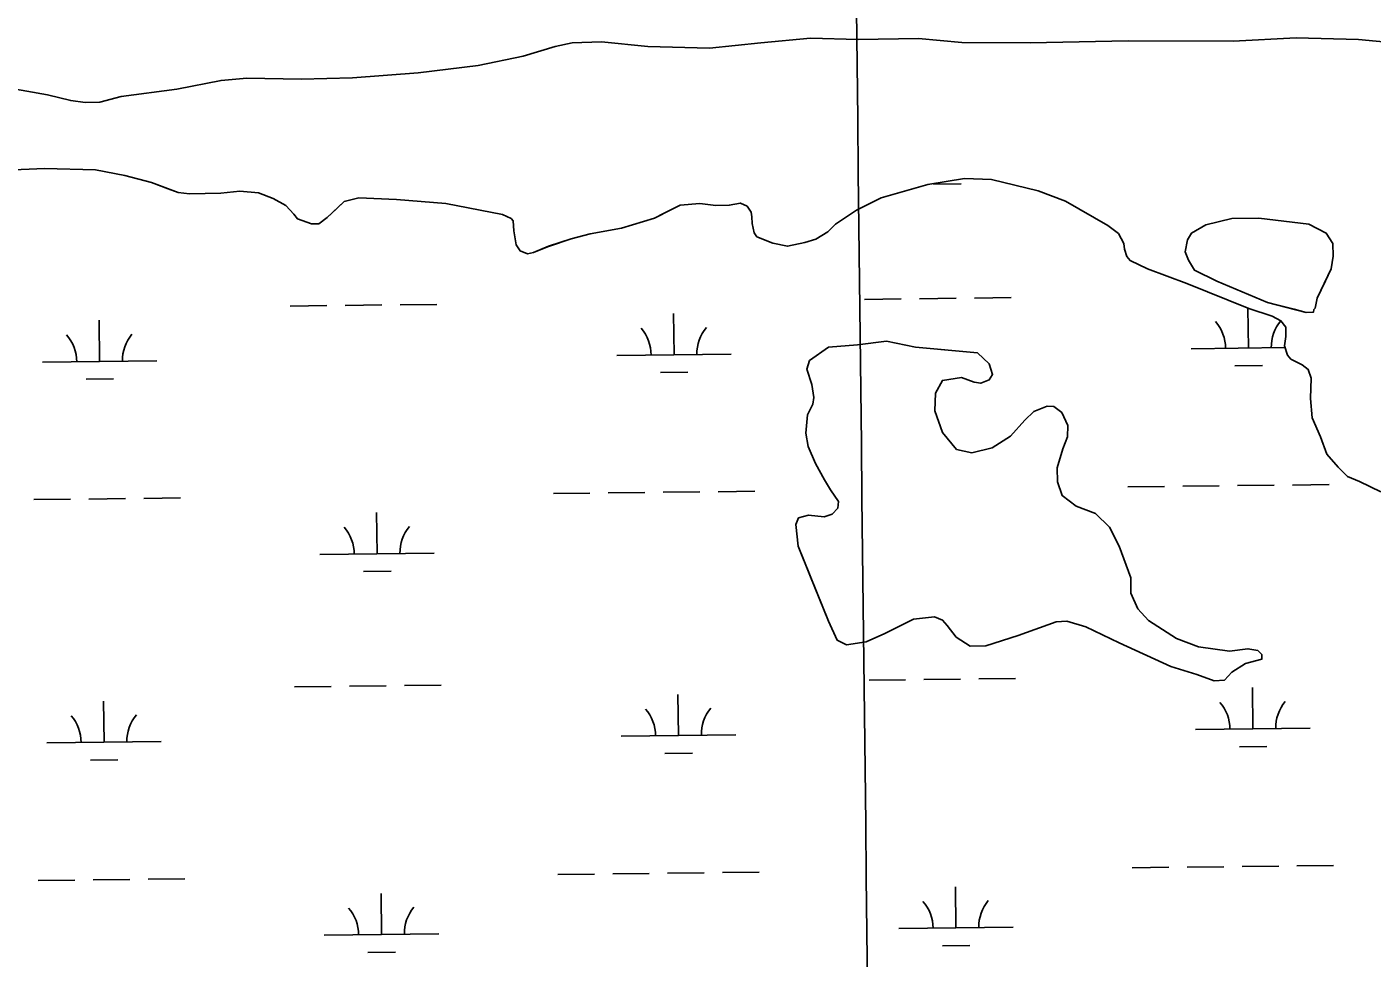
# Model space of a CAD drawing. Extents: x 3684037 to 3722149, y 433263 to 459021.
# Drawn here: x 3692717 to 3693892, y 447805 to 448618 of the extents above; entities that cross this region are included whole.
import ezdxf

# ---------------------------------------------------------------- set-up
doc = ezdxf.new("R2010")
doc.units = 0
for name, color, linetype in [('V-GRID-MAJR', 7, 'Continuous'), ('V-TOPO-SHOR', 7, 'Continuous'), ('V-WETL-SWMP', 7, 'Continuous')]:
    doc.layers.add(name, color=color, linetype=linetype)

msp = doc.modelspace()

# ---------------------------------------------------------------- linework, layer by layer
at = {"layer": 'V-GRID-MAJR'}
msp.add_spline([(3693553.617, 438739.047), (3693484.88, 444797.567), (3693416.122, 450858.018), (3693347.364, 456918.47500000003), (3693347.342, 456920.398)], degree=3, dxfattribs=at)
at = {"layer": 'V-TOPO-SHOR'}
for points in [[(3692698.4390000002, 448565.206), (3692734.48, 448558.767), (3692754.843, 448553.844), (3692767.6210000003, 448552.287), (3692780.373, 448552.471), (3692798.8570000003, 448557.376), (3692847.466, 448563.87700000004), (3692886.202, 448571.393), (3692908.7830000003, 448573.457), (3692956.342, 448572.403), (3693000.968, 448573.62700000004), (3693058.305, 448577.93200000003), (3693110.972, 448584.49), (3693150.279, 448592.594), (3693177.986, 448601.11100000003), (3693193.017, 448604.226), (3693218.514, 448605.175), (3693259.157, 448601.12200000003), (3693313.099, 448599.582), (3693357.676, 448604.284), (3693401.102, 448608.38800000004), (3693442.862, 448607.251), (3693495.613, 448608.011), (3693533.349, 448604.49700000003), (3693593.071, 448604.2), (3693678.8540000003, 448606.016), (3693770.467, 448605.599), (3693825.503, 448608.712), (3693880.024, 448607.18), (3693910.798, 448604.145)], [(3693899.6380000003, 448212.045), (3693880.954, 448221.052), (3693870.454, 448225.539), (3693862.221, 448233.538), (3693852.2, 448244.989), (3693846.767, 448259.984), (3693839.568, 448276.696), (3693838.165, 448293.49), (3693838.487, 448311.467), (3693836.058, 448318.969), (3693830.782, 448322.95), (3693820.8540000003, 448328.025), (3693817.9050000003, 448331.46400000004), (3693815.469, 448339.545), (3693816.512, 448347.678), (3693816.395, 448355.792), (3693812.254, 448361.53), (3693804.6580000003, 448365.479), (3693784.27, 448372.143), (3693730.035, 448393.973), (3693695.643, 448406.81200000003), (3693680.461, 448414.129), (3693677.514, 448417.566), (3693675.683, 448423.916), (3693675.028, 448429.125), (3693670.264, 448437.755), (3693660.8910000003, 448444.577), (3693624.0530000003, 448466.077), (3693600.153, 448475.00800000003), (3693559.426, 448484.857), (3693535.643, 448485.674), (3693503.827, 448480.576), (3693462.83, 448468.968), (3693441.5330000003, 448458.227), (3693423.159, 448445.78500000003), (3693416.296, 448439.309), (3693405.953, 448432.782), (3693396.1410000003, 448429.74100000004), (3693381.111, 448426.626), (3693368.315, 448429.34), (3693354.321, 448434.93700000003), (3693351.952, 448438.379), (3693350.096, 448446.471), (3693350.012, 448452.267), (3693349.373, 448456.318), (3693345.8200000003, 448461.485), (3693339.981, 448464.299), (3693330.153, 448462.417), (3693318.559, 448462.251), (3693304.622, 448463.789), (3693287.2490000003, 448462.378), (3693279.764, 448458.792), (3693272.858, 448455.21400000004), (3693264.801, 448451.038), (3693235.935, 448442.504), (3693208.758, 448437.474), (3693192.005, 448433.173), (3693172.387, 448426.51300000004), (3693159.131, 448421.105), (3693153.931, 448419.87), (3693147.512, 448422.675), (3693143.961, 448427.842), (3693142.044, 448439.99100000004), (3693141.34, 448448.679), (3693139.566, 448450.971), (3693131.9820000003, 448454.342), (3693082.56, 448464.063), (3693039.605, 448467.50200000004), (3693006.538, 448468.766), (3692993.828, 448465.683), (3692986.963, 448459.206), (3692978.958, 448451.554), (3692971.497, 448446.227), (3692965.1210000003, 448446.135), (3692952.881, 448450.598), (3692949.923, 448454.614), (3692942.86, 448462.048), (3692931.753, 448468.268), (3692918.9250000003, 448473.3), (3692902.67, 448474.805), (3692885.884, 448472.82300000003), (3692858.64, 448472.429), (3692848.768, 448473.447), (3692840.023, 448476.8), (3692825.448, 448482.389), (3692802.17, 448488.428), (3692776.589, 448493.278), (3692731.93, 448494.374), (3692664.133, 448491.656)], [(3693842.247, 448372.39900000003), (3693843.861, 448381.119), (3693851.1780000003, 448396.30100000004), (3693856.245, 448406.81200000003), (3693857.826, 448417.85000000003), (3693857.666, 448428.864), (3693851.738, 448438.056), (3693836.5470000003, 448445.955), (3693792.987, 448451.124), (3693769.219, 448450.78), (3693746.687, 448445.23600000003), (3693734.035, 448438.097), (3693730.639, 448432.25), (3693728.47, 448421.782), (3693731.4790000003, 448414.289), (3693736.8200000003, 448405.669), (3693756.094, 448396.088), (3693800.427, 448377.59500000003), (3693823.704, 448371.55100000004), (3693834.182, 448368.805), (3693840.557, 448368.897), (3693841.1040000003, 448371.223), (3693842.247, 448372.39900000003)], [(3693399.048, 448251.68), (3693397.151, 448263.18700000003), (3693398.648, 448279.358), (3693403.127, 448288.652), (3693404.198, 448294.436), (3693402.302, 448305.943), (3693398.075, 448319.14900000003), (3693400.272, 448326.677), (3693416.828, 448338.451), (3693442.176, 448340.549), (3693467.508, 448343.799), (3693492.965, 448338.396), (3693531.082, 448334.908), (3693547.253, 448333.411), (3693557.198, 448323.751), (3693560.215, 448314.566), (3693557.399, 448309.91000000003), (3693549.9420000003, 448306.918), (3693544.159, 448307.989), (3693533.144, 448311.868), (3693516.455, 448309.321), (3693510.27, 448298.272), (3693509.918, 448282.695), (3693516.535, 448263.757), (3693528.86, 448248.93700000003), (3693542.166, 448246.246), (3693559.984, 448250.541), (3693575.989, 448260.576), (3693588.475, 448274.599), (3693596.4420000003, 448282.211), (3693607.909, 448286.99100000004), (3693613.682, 448286.498), (3693620.676, 448281.408), (3693626.034, 448269.95), (3693625.597, 448260.13800000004), (3693621.71, 448249.699), (3693616.762, 448232.902), (3693616.936, 448220.792), (3693621.149, 448208.74100000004), (3693633.392, 448199.689), (3693650.214, 448193.011), (3693662.498, 448181.075), (3693670.813, 448164.47000000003), (3693681.0160000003, 448136.93), (3693681.207, 448123.667), (3693687.173, 448109.911), (3693696.548, 448099.66500000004), (3693721.001, 448083.867), (3693740.14, 448076.645), (3693767.301, 448073), (3693783.4220000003, 448074.962), (3693792.098, 448073.356), (3693795.608, 448069.946), (3693795.665, 448065.91000000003), (3693781.299, 448062.244), (3693769.2970000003, 448054.572), (3693763.0530000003, 448047.56), (3693753.835, 448046.851), (3693738.7600000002, 448052.401), (3693716.162, 448059.57300000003), (3693670.875, 448080.26), (3693641.8340000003, 448094.26), (3693625.036, 448099.208), (3693615.816, 448098.499), (3693582.538, 448086.484), (3693554.407, 448077.428), (3693540.566, 448077.227), (3693528.34, 448085.126), (3693520.6950000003, 448095.397), (3693516.59, 448099.952), (3693509.629, 448102.737), (3693491.201, 448100.74), (3693466.003, 448088.264), (3693449.957, 448081.112), (3693432.69, 448078.554), (3693424.56, 448082.476), (3693416.8200000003, 448099.08900000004), (3693400.67, 448139.23), (3693390.4990000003, 448164.46400000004), (3693388.4960000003, 448183.469), (3693390.718, 448189.267), (3693399.336, 448191.7), (3693413.199, 448190.17), (3693420.0870000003, 448192.574), (3693425.203, 448197.84), (3693425.696, 448203.615), (3693418.626, 448213.89400000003), (3693413.312, 448222.469), (3693405.6070000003, 448236.778), (3693399.048, 448251.68)]]:
    msp.add_lwpolyline(points, dxfattribs=at)
at = {"layer": 'V-WETL-SWMP'}
for p, q in [((3693508.7089517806, 448480.90261454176), (3693532.707327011, 448481.18186945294)), ((3692946.5946617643, 448374.3538527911), (3692978.592495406, 448374.72619267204)), ((3692994.5914122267, 448374.91236261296), (3693026.589245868, 448375.2847024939)), ((3693042.588162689, 448375.4708724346), (3693074.5859963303, 448375.8432123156)), ((3693448.4686832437, 448380.19386419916), (3693480.466516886, 448380.5662040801)), ((3693496.465433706, 448380.75237402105), (3693528.4632673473, 448381.124713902)), ((3693544.462184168, 448381.3108838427), (3693576.46001781, 448381.68322372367)), ((3692780.0822138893, 448325.9831025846), (3692779.663331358, 448361.98066544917)), ((3693281.9562353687, 448331.8231139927), (3693281.5373528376, 448367.82067685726)), ((3693783.8302568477, 448337.6631254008), (3693783.425084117, 448372.48250735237)), ((3693733.833641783, 448337.0813443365), (3693815.9242459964, 448338.03658418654)), ((3692730.0855988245, 448325.40132152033), (3692830.0788289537, 448326.56488364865)), ((3693231.9596203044, 448331.2413329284), (3693331.9528504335, 448332.40489505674)), ((3693270.1365970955, 448316.2535311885), (3693294.1349723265, 448316.5327860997)), ((3693772.010618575, 448322.0935425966), (3693796.008993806, 448322.3727975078)), ((3692768.262575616, 448310.4135197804), (3692792.260950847, 448310.6927746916)), ((3693176.5165698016, 448210.51704626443), (3693208.5144034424, 448210.8893861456)), ((3693224.5133202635, 448211.0755560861), (3693256.511153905, 448211.4478959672)), ((3693272.5100707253, 448211.634065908), (3693304.5079043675, 448212.0064057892)), ((3693320.506821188, 448212.1925757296), (3693352.5046548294, 448212.5649156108)), ((3693678.3905912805, 448216.3570576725), (3693710.3884249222, 448216.7293975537)), ((3693726.3873417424, 448216.9155674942), (3693758.385175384, 448217.2879073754)), ((3693774.384092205, 448217.47407731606), (3693806.381925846, 448217.84641719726)), ((3693822.380842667, 448218.0325871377), (3693854.378676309, 448218.4049270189)), ((3692722.6392987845, 448205.235544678), (3692754.6371324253, 448205.60788455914)), ((3692770.6360492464, 448205.7940544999), (3692802.633882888, 448206.166394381)), ((3692818.6327997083, 448206.35256432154), (3692850.6306333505, 448206.7249042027)), ((3693022.525450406, 448157.9797074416), (3693022.1065678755, 448193.97727030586)), ((3692972.5288353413, 448157.3979263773), (3693072.522065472, 448158.56148850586)), ((3693010.7058121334, 448142.41012463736), (3693034.704187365, 448142.68937954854)), ((3693452.3395650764, 448047.54138570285), (3693484.337398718, 448047.9137255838)), ((3693500.3363155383, 448048.09989552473), (3693532.33414918, 448048.4722354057)), ((3693548.333066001, 448048.6584053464), (3693580.330899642, 448049.03074522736)), ((3692950.4655435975, 448041.70137429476), (3692982.4633772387, 448042.0737141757)), ((3692998.462294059, 448042.25988411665), (3693030.460127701, 448042.6322239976)), ((3693046.459044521, 448042.8183939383), (3693078.456878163, 448043.19073381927)), ((3693285.827117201, 447999.1706354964), (3693285.4082346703, 448035.16819836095)), ((3693787.7011386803, 448005.01064690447), (3693787.282256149, 448041.00820976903)), ((3692783.953095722, 447993.3306240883), (3692783.534213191, 448029.32818695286)), ((3693235.830502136, 447998.5888544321), (3693335.823732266, 447999.7524165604)), ((3693737.704523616, 448004.4288658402), (3693837.697753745, 448005.5924279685)), ((3692733.956480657, 447992.748843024), (3692833.949710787, 447993.91240515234)), ((3693775.881500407, 447989.44106410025), (3693799.879875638, 447989.7203190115)), ((3692772.1334574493, 447977.7610412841), (3692796.1318326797, 447978.04029619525)), ((3693274.007478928, 447983.60105269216), (3693298.0058541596, 447983.8803076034)), ((3693324.377703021, 447879.5400972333), (3693356.375536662, 447879.9124371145)), ((3693682.261473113, 447883.7045791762), (3693714.259306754, 447884.0769190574)), ((3693730.258223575, 447884.26308899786), (3693762.256057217, 447884.63542887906)), ((3693778.2549740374, 447884.82159881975), (3693810.252807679, 447885.19393870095)), ((3693826.2517244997, 447885.3801086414), (3693858.2495581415, 447885.7524485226)), ((3692726.5101806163, 447872.5830661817), (3692758.5080142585, 447872.9554060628)), ((3692774.506931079, 447873.1415760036), (3692806.5047647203, 447873.5139158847)), ((3692822.5036815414, 447873.7000858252), (3692854.5015151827, 447874.07242570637)), ((3693180.387451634, 447877.8645677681), (3693212.3852852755, 447878.23690764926)), ((3693228.384202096, 447878.4230775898), (3693260.3820357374, 447878.7954174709)), ((3693276.3809525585, 447878.98158741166), (3693308.3787861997, 447879.35392729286)), ((3693026.3963322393, 447825.3272289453), (3693025.977449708, 447861.32479180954)), ((3693528.270353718, 447831.16724035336), (3693527.8514711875, 447867.16480321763)), ((3692976.399717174, 447824.745447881), (3693076.392947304, 447825.90901000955)), ((3693478.2737386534, 447830.5854592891), (3693578.2669687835, 447831.74902141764)), ((3693014.576693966, 447809.75764614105), (3693038.575069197, 447810.0369010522)), ((3693516.4507154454, 447815.59765754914), (3693540.4490906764, 447815.8769124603))]:
    msp.add_line(p, q, dxfattribs=at)
for points in [[(3693910.7970000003, 448604.14400000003), (3693880.024, 448607.179), (3693825.502, 448608.711), (3693770.467, 448605.598), (3693678.8540000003, 448606.016), (3693593.072, 448604.199), (3693533.349, 448604.49700000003), (3693495.612, 448608.012), (3693442.862, 448607.251), (3693401.1010000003, 448608.38800000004), (3693357.676, 448604.283), (3693313.1, 448599.581), (3693259.157, 448601.12200000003), (3693218.514, 448605.174), (3693193.017, 448604.227), (3693177.987, 448601.11100000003), (3693150.2800000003, 448592.594), (3693110.971, 448584.49), (3693058.305, 448577.933), (3693000.968, 448573.62700000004), (3692956.342, 448572.403), (3692908.784, 448573.457), (3692886.202, 448571.392), (3692847.465, 448563.876)], [(3692847.465, 448563.876), (3692798.856, 448557.37700000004), (3692780.373, 448552.472), (3692767.6210000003, 448552.288), (3692754.843, 448553.843), (3692734.4790000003, 448558.767), (3692698.4390000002, 448565.205)], [(3692664.133, 448491.657), (3692731.929, 448494.374), (3692776.589, 448493.279), (3692802.17, 448488.429), (3692825.448, 448482.38800000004), (3692848.769, 448473.447), (3692858.64, 448472.43), (3692885.884, 448472.82300000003), (3692902.67, 448474.805), (3692918.9250000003, 448473.3), (3692931.753, 448468.267), (3692942.859, 448462.049), (3692949.924, 448454.614), (3692952.881, 448450.598), (3692965.1210000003, 448446.136), (3692971.497, 448446.228), (3692978.957, 448451.554), (3692993.828, 448465.683), (3693006.539, 448468.765), (3693039.605, 448467.503), (3693082.559, 448464.064), (3693131.9820000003, 448454.341), (3693139.5670000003, 448450.971), (3693141.34, 448448.678), (3693142.045, 448439.99100000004), (3693143.96, 448427.843), (3693147.5130000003, 448422.67600000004), (3693153.931, 448419.87), (3693159.131, 448421.105), (3693172.3880000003, 448426.514), (3693192.005, 448433.174), (3693208.757, 448437.47500000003), (3693235.935, 448442.505), (3693264.801, 448451.038), (3693279.764, 448458.791), (3693287.2490000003, 448462.378), (3693304.623, 448463.788), (3693318.56, 448462.25), (3693330.153, 448462.417), (3693339.9820000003, 448464.298), (3693345.821, 448461.484), (3693349.3740000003, 448456.317), (3693350.012, 448452.267), (3693350.096, 448446.471), (3693351.952, 448438.38), (3693354.321, 448434.936), (3693368.316, 448429.34), (3693381.111, 448426.625), (3693396.1410000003, 448429.74100000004), (3693405.953, 448432.782), (3693416.295, 448439.309), (3693423.159, 448445.78500000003), (3693441.5330000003, 448458.226), (3693462.83, 448468.969), (3693503.828, 448480.577)], [(3693503.828, 448480.577), (3693535.643, 448485.674), (3693559.426, 448484.857), (3693600.153, 448475.00800000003), (3693624.0530000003, 448466.077), (3693660.89, 448444.576), (3693670.265, 448437.754), (3693675.028, 448429.125), (3693675.683, 448423.917), (3693677.514, 448417.566), (3693680.4620000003, 448414.129), (3693695.643, 448406.811), (3693730.035, 448393.972), (3693784.271, 448372.142), (3693804.659, 448365.479), (3693812.254, 448361.53), (3693816.395, 448355.792), (3693816.512, 448347.677), (3693815.47, 448339.544), (3693817.9050000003, 448331.463), (3693820.8540000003, 448328.026), (3693830.7830000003, 448322.951), (3693836.059, 448318.969), (3693838.486, 448311.467), (3693838.166, 448293.489), (3693839.568, 448276.695), (3693846.7660000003, 448259.985), (3693852.201, 448244.989), (3693862.222, 448233.538), (3693870.455, 448225.539), (3693880.955, 448221.052), (3693899.639, 448212.045)]]:
    msp.add_lwpolyline(points, dxfattribs=at)
for points in [[(3693842.247, 448372.4), (3693841.1040000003, 448371.224), (3693840.558, 448368.896), (3693834.182, 448368.804), (3693800.426, 448377.59500000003), (3693756.093, 448396.08900000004), (3693736.821, 448405.668), (3693731.478, 448414.288), (3693728.471, 448421.782), (3693730.639, 448432.25), (3693734.034, 448438.097), (3693746.687, 448445.237), (3693769.22, 448450.781), (3693792.987, 448451.124), (3693836.548, 448445.954), (3693851.737, 448438.055), (3693857.667, 448428.864), (3693857.826, 448417.85000000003), (3693856.2460000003, 448406.811), (3693843.861, 448381.12)], [(3693418.626, 448213.895), (3693425.696, 448203.615), (3693425.202, 448197.84), (3693420.0870000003, 448192.575), (3693413.2, 448190.169), (3693399.336, 448191.699), (3693390.719, 448189.267), (3693388.4960000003, 448183.468), (3693390.5, 448164.463), (3693416.821, 448099.09), (3693424.559, 448082.47500000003), (3693432.69, 448078.555), (3693449.957, 448081.11100000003), (3693466.003, 448088.264), (3693491.202, 448100.74), (3693509.63, 448102.73600000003), (3693516.591, 448099.952), (3693520.694, 448095.397), (3693528.34, 448085.126), (3693540.5670000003, 448077.227), (3693554.406, 448077.427), (3693582.538, 448086.484), (3693615.8170000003, 448098.5), (3693625.036, 448099.20900000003), (3693641.8340000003, 448094.261), (3693670.8740000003, 448080.26), (3693716.161, 448059.57300000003), (3693738.759, 448052.401), (3693753.835, 448046.85000000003), (3693763.0530000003, 448047.56), (3693769.2970000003, 448054.571), (3693781.298, 448062.243), (3693795.665, 448065.91000000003), (3693795.6070000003, 448069.947), (3693792.097, 448073.357), (3693783.4220000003, 448074.962), (3693767.301, 448072.999), (3693740.14, 448076.645), (3693721.002, 448083.867), (3693696.549, 448099.664), (3693687.173, 448109.911), (3693681.207, 448123.667), (3693681.0160000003, 448136.931), (3693670.813, 448164.469), (3693662.4990000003, 448181.075), (3693650.214, 448193.01), (3693633.392, 448199.689), (3693621.149, 448208.74100000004), (3693616.937, 448220.792), (3693616.7630000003, 448232.902), (3693621.711, 448249.7), (3693625.598, 448260.13800000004), (3693626.034, 448269.95), (3693620.677, 448281.408), (3693613.683, 448286.498), (3693607.9080000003, 448286.99100000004), (3693596.441, 448282.212), (3693588.4760000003, 448274.599), (3693575.989, 448260.576), (3693559.984, 448250.54000000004), (3693542.166, 448246.246), (3693528.861, 448248.938), (3693516.535, 448263.756), (3693509.918, 448282.694), (3693510.27, 448298.272), (3693516.455, 448309.32), (3693533.145, 448311.868), (3693544.159, 448307.989), (3693549.943, 448306.919), (3693557.398, 448309.911), (3693560.214, 448314.566), (3693557.198, 448323.75), (3693547.253, 448333.412), (3693492.965, 448338.397), (3693467.509, 448343.798), (3693442.177, 448340.548), (3693416.829, 448338.452), (3693400.273, 448326.678), (3693398.074, 448319.148), (3693402.302, 448305.943), (3693404.198, 448294.435), (3693403.128, 448288.652), (3693398.648, 448279.359), (3693397.151, 448263.188), (3693399.0470000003, 448251.679), (3693405.6070000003, 448236.778), (3693413.311, 448222.47000000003)]]:
    msp.add_lwpolyline(points, close=True, dxfattribs=at)
for centre, radius, start, end in [((3693839.0639284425, 448338.7806823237), 35.246287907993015, 139.89486397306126, 181.4385223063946), ((3692835.3158854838, 448327.1006595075), 35.246287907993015, 139.89486397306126, 181.4385223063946), ((3693226.7115145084, 448331.6550991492), 35.24628790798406, 359.8948669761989, 41.43852530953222), ((3693337.1899069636, 448332.9406709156), 35.246287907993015, 139.89486397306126, 181.4385223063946), ((3693728.5855359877, 448337.4951105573), 35.24628790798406, 359.8948669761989, 41.43852530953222), ((3692724.8374930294, 448325.8150877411), 35.24628790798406, 359.8948669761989, 41.43852530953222), ((3692967.280729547, 448157.8116925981), 35.24628790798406, 359.8948669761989, 41.43852530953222), ((3693077.759122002, 448159.0972643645), 35.246287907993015, 139.89486397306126, 181.4385223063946), ((3693230.5823963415, 447999.0026206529), 35.24628790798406, 359.8948669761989, 41.43852530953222), ((3693341.060788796, 448000.2881924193), 35.246287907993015, 139.89486397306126, 181.4385223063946), ((3693732.45641782, 448004.842632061), 35.24628790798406, 359.8948669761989, 41.43852530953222), ((3693842.934810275, 448006.12820382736), 35.246287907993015, 139.89486397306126, 181.4385223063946), ((3692728.7083748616, 447993.1626092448), 35.24628790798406, 359.8948669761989, 41.43852530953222), ((3692839.186767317, 447994.4481810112), 35.246287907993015, 139.89486397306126, 181.4385223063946), ((3692971.15161138, 447825.1592141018), 35.24628790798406, 359.8948669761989, 41.43852530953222), ((3693081.6300038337, 447826.44478586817), 35.246287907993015, 139.89486397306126, 181.4385223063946), ((3693473.025632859, 447830.9992255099), 35.24628790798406, 359.8948669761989, 41.43852530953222), ((3693583.5040253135, 447832.28479727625), 35.246287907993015, 139.89486397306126, 181.4385223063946)]:
    msp.add_arc(centre, radius, start, end, dxfattribs=at)

doc.saveas('drawing.dxf')
